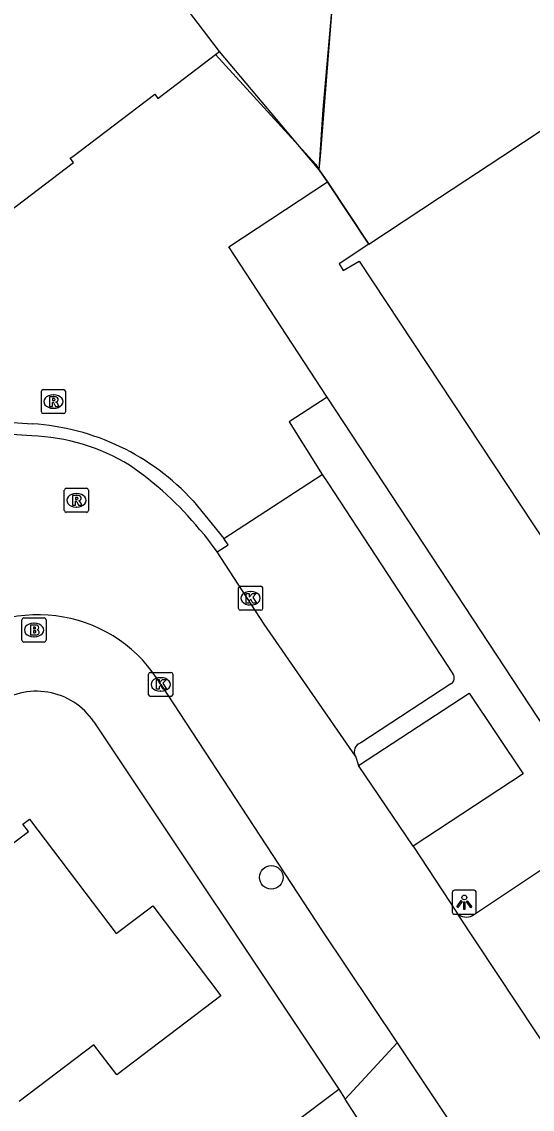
# Model space of a CAD drawing. Extents: x 160037 to 160839, y 385326 to 386441.
# Drawn here: x 160394.7 to 160415.91, y 385960.42 to 386005.59 of the extents above; entities that cross this region are included whole.
import ezdxf

# ---------------------------------------------------------------- set-up
doc = ezdxf.new("R2010")
doc.units = 0
for name, color, linetype in [('IMGEO_Boom', 7, 'Continuous'), ('IMGEO_Brandkraan', 7, 'Continuous'), ('IMGEO_Groenvoorziening', 7, 'Continuous'), ('IMGEO_Hek', 7, 'Continuous'), ('IMGEO_Kolk', 7, 'Continuous'), ('IMGEO_Lichtpunt', 7, 'Continuous'), ('IMGEO_Pand', 7, 'Continuous'), ('IMGEO_Rijbaan_lokaal_open', 7, 'Continuous'), ('IMGEO_Rioolput', 7, 'Continuous'), ('IMGEO_Voetpad_open', 7, 'Continuous')]:
    doc.layers.add(name, color=color, linetype=linetype)

msp = doc.modelspace()

# ---------------------------------------------------------------- linework, layer by layer
at = {"layer": 'IMGEO_Boom'}
msp.add_circle((160405.067, 385970.055), 0.489, dxfattribs=at)
at = {"layer": 'IMGEO_Brandkraan'}
for p, q in [((160394.709, 385979.902), (160394.709, 385980.754)), ((160394.784, 385980.828), (160395.636, 385980.828)), ((160395.197, 385980.608), (160395.222, 385980.608)), ((160395.71, 385980.754), (160395.71, 385979.902)), ((160395.636, 385979.828), (160394.784, 385979.828)), ((160395.22, 385980.048), (160395.195, 385980.048))]:
    msp.add_line(p, q, dxfattribs=at)
for points in [[(160394.709, 385979.902), (160394.709, 385980.754)], [(160394.784, 385980.828), (160395.636, 385980.828)], [(160395.057, 385980.528), (160395.057, 385980.128), (160395.27, 385980.128)], [(160395.288, 385980.528), (160395.057, 385980.528)], [(160395.71, 385980.754), (160395.71, 385979.902)], [(160395.236, 385980.447), (160395.182, 385980.447), (160395.182, 385980.371)], [(160395.182, 385980.371), (160395.235, 385980.371)], [(160395.244, 385980.295), (160395.182, 385980.295), (160395.182, 385980.214)], [(160395.182, 385980.214), (160395.244, 385980.214)], [(160395.636, 385979.828), (160394.784, 385979.828)]]:
    msp.add_lwpolyline(points, dxfattribs=at)
for centre, radius, start, end in [((160394.786, 385980.752), 0.0765, 91.552, 178.448), ((160394.786, 385980.752), 0.0765, 91.552, 178.448), ((160395.292, 385980.383), 0.145, 59.4692, 91.5367), ((160395.634, 385980.752), 0.0765, 1.552, 88.448), ((160395.634, 385980.752), 0.0765, 1.552, 88.448), ((160395.237, 385980.409), 0.0379, 267.8285, 90.9355), ((160395.245, 385980.254), 0.0404, 269.8759, 90.5077), ((160395.276, 385980.379), 0.251, 268.6676, 293.5347), ((160395.317, 385980.43), 0.0922, 285.5137, 58.1501), ((160395.322, 385980.238), 0.105, 301.3115, 78.989), ((160394.786, 385979.904), 0.0765, 181.552, 268.448), ((160394.786, 385979.904), 0.0765, 181.552, 268.448), ((160395.634, 385979.904), 0.0765, 271.552, 358.448), ((160395.634, 385979.904), 0.0765, 271.552, 358.448)]:
    msp.add_arc(centre, radius, start, end, dxfattribs=at)
for centre, major_axis, ratio, start_param, end_param in [((160395.196, 385980.328), (-0.387, 0.002), 0.722429, 4.712389, 7.853982), ((160395.221, 385980.328), (-0.39, 0.002), 0.717154, 1.570796, 4.712389)]:
    msp.add_ellipse(centre, major_axis=major_axis, ratio=ratio, start_param=start_param, end_param=end_param, dxfattribs=at)
at = {"layer": 'IMGEO_Groenvoorziening'}
msp.add_lwpolyline([(160407.063, 385999.441), (160407.227, 386001.951), (160407.646, 386006.836), (160404.764, 386012.501)], dxfattribs=at)
at = {"layer": 'IMGEO_Hek'}
for points in [[(160407.063, 385999.441), (160407.107, 386000), (160407.646, 386006.836), (160404.764, 386012.501)], [(160402.753, 386004.235), (160406.917, 385999.66), (160407.063, 385999.441)], [(160407.063, 385999.441), (160407.399, 385998.937)], [(160409.118, 385996.358), (160407.399, 385998.937)]]:
    msp.add_lwpolyline(points, dxfattribs=at)
at = {"layer": 'IMGEO_Kolk'}
for p, q in [((160403.708, 385981.223), (160403.708, 385982.075)), ((160403.783, 385982.149), (160404.635, 385982.149)), ((160404.196, 385981.929), (160404.221, 385981.929)), ((160404.709, 385982.075), (160404.709, 385981.223)), ((160404.635, 385981.149), (160403.783, 385981.149)), ((160404.219, 385981.369), (160404.194, 385981.369)), ((160399.971, 385977.641), (160399.971, 385978.493)), ((160400.046, 385978.567), (160400.898, 385978.567)), ((160400.459, 385978.347), (160400.484, 385978.347)), ((160400.972, 385978.493), (160400.972, 385977.641)), ((160400.898, 385977.567), (160400.046, 385977.567)), ((160400.482, 385977.787), (160400.457, 385977.787))]:
    msp.add_line(p, q, dxfattribs=at)
for points in [[(160403.708, 385981.223), (160403.708, 385982.075)], [(160403.783, 385982.149), (160404.635, 385982.149)], [(160404.709, 385982.075), (160404.709, 385981.223)], [(160404.029, 385981.849), (160404.152, 385981.849), (160404.152, 385981.698), (160404.282, 385981.849), (160404.446, 385981.849), (160404.3, 385981.698), (160404.453, 385981.449), (160404.301, 385981.449), (160404.216, 385981.613), (160404.152, 385981.546), (160404.152, 385981.449), (160404.029, 385981.449), (160404.029, 385981.849)], [(160404.635, 385981.149), (160403.783, 385981.149)], [(160399.971, 385977.641), (160399.971, 385978.493)], [(160400.046, 385978.567), (160400.898, 385978.567)], [(160400.292, 385978.267), (160400.415, 385978.267), (160400.415, 385978.116), (160400.545, 385978.267), (160400.709, 385978.267), (160400.563, 385978.116), (160400.716, 385977.867), (160400.564, 385977.867), (160400.479, 385978.031), (160400.415, 385977.964), (160400.415, 385977.867), (160400.292, 385977.867), (160400.292, 385978.267)], [(160400.972, 385978.493), (160400.972, 385977.641)], [(160400.898, 385977.567), (160400.046, 385977.567)]]:
    msp.add_lwpolyline(points, dxfattribs=at)
for centre, start, end in [((160403.785, 385982.073), 91.552, 178.448), ((160403.785, 385982.073), 91.552, 178.448), ((160404.633, 385982.073), 1.552, 88.448), ((160404.633, 385982.073), 1.552, 88.448), ((160403.785, 385981.225), 181.552, 268.448), ((160403.785, 385981.225), 181.552, 268.448), ((160404.633, 385981.225), 271.552, 358.448), ((160404.633, 385981.225), 271.552, 358.448), ((160400.048, 385978.491), 91.552, 178.448), ((160400.048, 385978.491), 91.552, 178.448), ((160400.896, 385978.491), 1.552, 88.448), ((160400.896, 385978.491), 1.552, 88.448), ((160400.048, 385977.643), 181.552, 268.448), ((160400.048, 385977.643), 181.552, 268.448), ((160400.896, 385977.643), 271.552, 358.448), ((160400.896, 385977.643), 271.552, 358.448)]:
    msp.add_arc(centre, 0.0765, start, end, dxfattribs=at)
for centre, major_axis, ratio, start_param, end_param in [((160404.195, 385981.649), (-0.387, 0.002), 0.722429, 4.712389, 7.853982), ((160404.22, 385981.649), (-0.39, 0.002), 0.717154, 1.570796, 4.712389), ((160400.458, 385978.067), (-0.387, 0.002), 0.722429, 4.712389, 7.853982), ((160400.483, 385978.067), (-0.39, 0.002), 0.717154, 1.570796, 4.712389)]:
    msp.add_ellipse(centre, major_axis=major_axis, ratio=ratio, start_param=start_param, end_param=end_param, dxfattribs=at)
at = {"layer": 'IMGEO_Lichtpunt'}
for p, q in [((160412.588, 385969.423), (160412.588, 385968.616)), ((160412.588, 385969.423), (160412.588, 385968.616)), ((160413.49, 385969.518), (160412.682, 385969.518)), ((160413.49, 385969.518), (160412.682, 385969.518)), ((160413.584, 385968.616), (160413.584, 385969.423)), ((160413.584, 385968.616), (160413.584, 385969.423)), ((160412.682, 385968.522), (160413.49, 385968.522)), ((160412.682, 385968.522), (160413.49, 385968.522))]:
    msp.add_line(p, q, dxfattribs=at)
for points in [[(160412.962, 385969.087), (160413.001, 385969.059), (160412.813, 385968.797), (160412.775, 385968.824), (160412.962, 385969.087)], [(160413.064, 385969.039), (160413.111, 385969.039), (160413.111, 385968.717), (160413.064, 385968.717), (160413.064, 385969.039)], [(160413.174, 385969.059), (160413.212, 385969.086), (160413.399, 385968.824), (160413.36, 385968.796), (160413.174, 385969.059)]]:
    msp.add_lwpolyline(points, dxfattribs=at)
msp.add_circle((160413.087, 385969.221), 0.0994, dxfattribs=at)
for centre, start, end in [((160412.682, 385969.423), 90, 180), ((160412.682, 385969.423), 90, 180), ((160413.49, 385969.423), 0, 90), ((160413.49, 385969.423), 0, 90), ((160412.682, 385968.616), 180, 270), ((160412.682, 385968.616), 180, 270), ((160413.49, 385968.616), 270, 0), ((160413.49, 385968.616), 270, 360)]:
    msp.add_arc(centre, 0.0946, start, end, dxfattribs=at)
at = {"layer": 'IMGEO_Pand'}
for points in [[(160402.912, 386004.356), (160395.552, 386014.034)], [(160390.381, 385994.837), (160396.848, 385999.745), (160396.715, 385999.92), (160396.82, 386000), (160400.225, 386002.583), (160400.359, 386002.408), (160402.753, 386004.235), (160402.912, 386004.356)], [(160409.118, 385996.358), (160412.057, 385998.296), (160414.64, 386000), (160421.033, 386004.218), (160421.221, 386003.9), (160423.862, 386000), (160425.332, 385997.829), (160428.344, 385993.263), (160430.708, 385994.823), (160434.905, 385988.451), (160432.548, 385986.899), (160435.902, 385981.807), (160439.288, 385982.765), (160448.277, 385985.308), (160445.643, 385994.623), (160454.194, 386000), (160456.338, 386001.348), (160456.719, 386000), (160459.932, 385988.636), (160459.643, 385988.554), (160460.5, 385985.522), (160455.255, 385984.039), (160456.811, 385978.535), (160457.881, 385974.751)], [(160409.118, 385996.358), (160407.883, 385995.543), (160408.059, 385995.258), (160408.713, 385995.647), (160419.876, 385978.772), (160419.305, 385978.395), (160419.559, 385978.089), (160424.226, 385981.167), (160426.915, 385977.091), (160424.903, 385975.765), (160425.355, 385974.167)], [(160389.354, 385967.7), (160394.976, 385971.961), (160394.748, 385972.261), (160395.022, 385972.469), (160398.621, 385967.721), (160400.14, 385968.873), (160402.976, 385965.132), (160398.644, 385961.849), (160397.695, 385963.101), (160394.587, 385960.745)], [(160401.214, 385951.993), (160399.179, 385954.642), (160403.975, 385958.329), (160407.871, 385961.257)], [(160407.871, 385961.257), (160408.137, 385960.844)], [(160409.657, 385958.483), (160408.137, 385960.844)]]:
    msp.add_lwpolyline(points, dxfattribs=at)
at = {"layer": 'IMGEO_Rijbaan_lokaal_open'}
for points in [[(160407.063, 385999.441), (160402.912, 386004.356)], [(160407.399, 385998.937), (160407.063, 385999.441)], [(160407.383, 385989.993), (160403.297, 385996.242), (160407.399, 385998.937)], [(160407.383, 385989.993), (160405.816, 385988.972), (160407.182, 385986.788)], [(160392.837, 385988.551), (160392.873, 385989.049), (160395.144, 385988.895)], [(160395.112, 385988.396), (160392.837, 385988.551)], [(160403.091, 385984.135), (160407.182, 385986.788)], [(160401.823, 385985.689), (160403.091, 385984.135)], [(160402.815, 385983.572), (160402.309, 385984.273), (160402.091, 385984.502)], [(160408.561, 385975.092), (160404.768, 385980.577), (160402.815, 385983.572)], [(160400.475, 385978.065), (160407.185, 385967.834), (160410.294, 385963.178)], [(160408.561, 385975.092), (160408.687, 385974.694)], [(160410.962, 385971.347), (160408.687, 385974.694)], [(160410.962, 385971.347), (160412.791, 385968.568)], [(160421.745, 385955.056), (160412.791, 385968.568)], [(160410.294, 385963.178), (160415.771, 385954.973)]]:
    msp.add_lwpolyline(points, dxfattribs=at)
for centre, radius, start, end in [((160394.488, 385978.969), 9.948, 42.4965, 86.2204), ((160394.784, 385979.926), 8.476, 58.8207, 87.7808), ((160391.298, 385975.659), 13.953, 39.329, 55.6447), ((160395.391, 385975.049), 5.911, 30.676, 129.1093)]:
    msp.add_arc(centre, radius, start, end, dxfattribs=at)
at = {"layer": 'IMGEO_Rioolput'}
for p, q in [((160395.514, 385989.392), (160395.514, 385990.244)), ((160395.589, 385990.318), (160396.441, 385990.318)), ((160396.002, 385990.098), (160396.027, 385990.098)), ((160396.515, 385990.244), (160396.515, 385989.392)), ((160396.441, 385989.318), (160395.589, 385989.318)), ((160396.025, 385989.538), (160396, 385989.538)), ((160396.469, 385985.29), (160396.469, 385986.142)), ((160396.544, 385986.216), (160397.396, 385986.216)), ((160396.957, 385985.996), (160396.982, 385985.996)), ((160397.47, 385986.142), (160397.47, 385985.29)), ((160397.396, 385985.216), (160396.544, 385985.216)), ((160396.98, 385985.436), (160396.955, 385985.436))]:
    msp.add_line(p, q, dxfattribs=at)
for points in [[(160395.514, 385989.392), (160395.514, 385990.244)], [(160395.589, 385990.318), (160396.441, 385990.318)], [(160396.103, 385990.016), (160395.851, 385990.018), (160395.851, 385989.618)], [(160396.515, 385990.244), (160396.515, 385989.392)], [(160395.851, 385989.618), (160395.975, 385989.618), (160395.975, 385989.78), (160395.986, 385989.78)], [(160396.029, 385989.937), (160395.975, 385989.937), (160395.975, 385989.856)], [(160395.975, 385989.856), (160396.027, 385989.856)], [(160396.033, 385989.751), (160396.104, 385989.618), (160396.244, 385989.618), (160396.179, 385989.744)], [(160396.441, 385989.318), (160395.589, 385989.318)], [(160396.469, 385985.29), (160396.469, 385986.142)], [(160396.544, 385986.216), (160397.396, 385986.216)], [(160397.47, 385986.142), (160397.47, 385985.29)], [(160397.058, 385985.914), (160396.806, 385985.916), (160396.806, 385985.516)], [(160396.806, 385985.516), (160396.93, 385985.516), (160396.93, 385985.678), (160396.941, 385985.678)], [(160396.984, 385985.835), (160396.93, 385985.835), (160396.93, 385985.754)], [(160396.93, 385985.754), (160396.982, 385985.754)], [(160396.988, 385985.649), (160397.059, 385985.516), (160397.199, 385985.516), (160397.134, 385985.642)], [(160397.396, 385985.216), (160396.544, 385985.216)]]:
    msp.add_lwpolyline(points, dxfattribs=at)
for centre, radius, start, end in [((160395.591, 385990.242), 0.0765, 91.552, 178.448), ((160395.591, 385990.242), 0.0765, 91.552, 178.448), ((160396.102, 385989.906), 0.109, 350.3612, 89.416), ((160396.439, 385990.242), 0.0765, 1.552, 88.448), ((160396.439, 385990.242), 0.0765, 1.552, 88.448), ((160395.985, 385989.727), 0.0533, 26.0293, 88.6989), ((160396.011, 385990.045), 0.19, 274.7715, 282.9687), ((160396.035, 385989.841), 0.0964, 77.0061, 93.1865), ((160396.049, 385989.898), 0.0378, 276.6634, 79.6772), ((160396.1, 385989.906), 0.112, 277.5842, 350.9817), ((160396.084, 385989.691), 0.108, 29.5134, 73.7905), ((160395.591, 385989.394), 0.0765, 181.552, 268.448), ((160395.591, 385989.394), 0.0765, 181.552, 268.448), ((160396.439, 385989.394), 0.0765, 271.552, 358.448), ((160396.439, 385989.394), 0.0765, 271.552, 358.448), ((160396.546, 385986.14), 0.0765, 91.552, 178.448), ((160396.546, 385986.14), 0.0765, 91.552, 178.448), ((160397.394, 385986.14), 0.0765, 1.552, 88.448), ((160397.394, 385986.14), 0.0765, 1.552, 88.448), ((160396.94, 385985.625), 0.0533, 26.0293, 88.6989), ((160396.966, 385985.943), 0.19, 274.7715, 282.9687), ((160396.99, 385985.739), 0.0964, 77.0061, 93.1865), ((160397.004, 385985.796), 0.0378, 276.6634, 79.6772), ((160397.057, 385985.804), 0.109, 350.3612, 89.416), ((160397.055, 385985.804), 0.112, 277.5842, 350.9817), ((160397.039, 385985.589), 0.108, 29.5134, 73.7905), ((160396.546, 385985.292), 0.0765, 181.552, 268.448), ((160396.546, 385985.292), 0.0765, 181.552, 268.448), ((160397.394, 385985.292), 0.0765, 271.552, 358.448), ((160397.394, 385985.292), 0.0765, 271.552, 358.448)]:
    msp.add_arc(centre, radius, start, end, dxfattribs=at)
for centre, major_axis, ratio, start_param, end_param in [((160396.001, 385989.818), (-0.387, 0.002), 0.722429, 4.712389, 7.853982), ((160396.026, 385989.818), (-0.39, 0.002), 0.717154, 1.570796, 4.712389), ((160396.956, 385985.716), (-0.387, 0.002), 0.722429, 4.712389, 7.853982), ((160396.981, 385985.716), (-0.39, 0.002), 0.717154, 1.570796, 4.712389)]:
    msp.add_ellipse(centre, major_axis=major_axis, ratio=ratio, start_param=start_param, end_param=end_param, dxfattribs=at)
at = {"layer": 'IMGEO_Voetpad_open'}
for points in [[(160407.399, 385998.937), (160409.118, 385996.358)], [(160424.868, 385963.428), (160407.383, 385989.993)], [(160407.182, 385986.788), (160407.417, 385986.438), (160412.613, 385978.512)], [(160402.815, 385983.572), (160403.27, 385983.86), (160403.091, 385984.135)], [(160412.529, 385978.087), (160408.784, 385975.636)], [(160408.687, 385974.694), (160413.293, 385977.701), (160415.526, 385974.361), (160410.962, 385971.347)], [(160397.692, 385976.52), (160407.871, 385961.257)], [(160413.432, 385968.465), (160417.21, 385970.996)], [(160408.137, 385960.844), (160410.294, 385963.178)]]:
    msp.add_lwpolyline(points, dxfattribs=at)
for centre, radius, start, end in [((160412.381, 385978.337), 0.291, 300.6684, 36.9711), ((160395.32, 385974.925), 2.859, 33.9162, 127.2317), ((160408.893, 385975.273), 0.379, 106.8018, 208.6182), ((160413.18, 385968.945), 0.542, 224.0892, 297.6535)]:
    msp.add_arc(centre, radius, start, end, dxfattribs=at)

doc.saveas('drawing.dxf')
